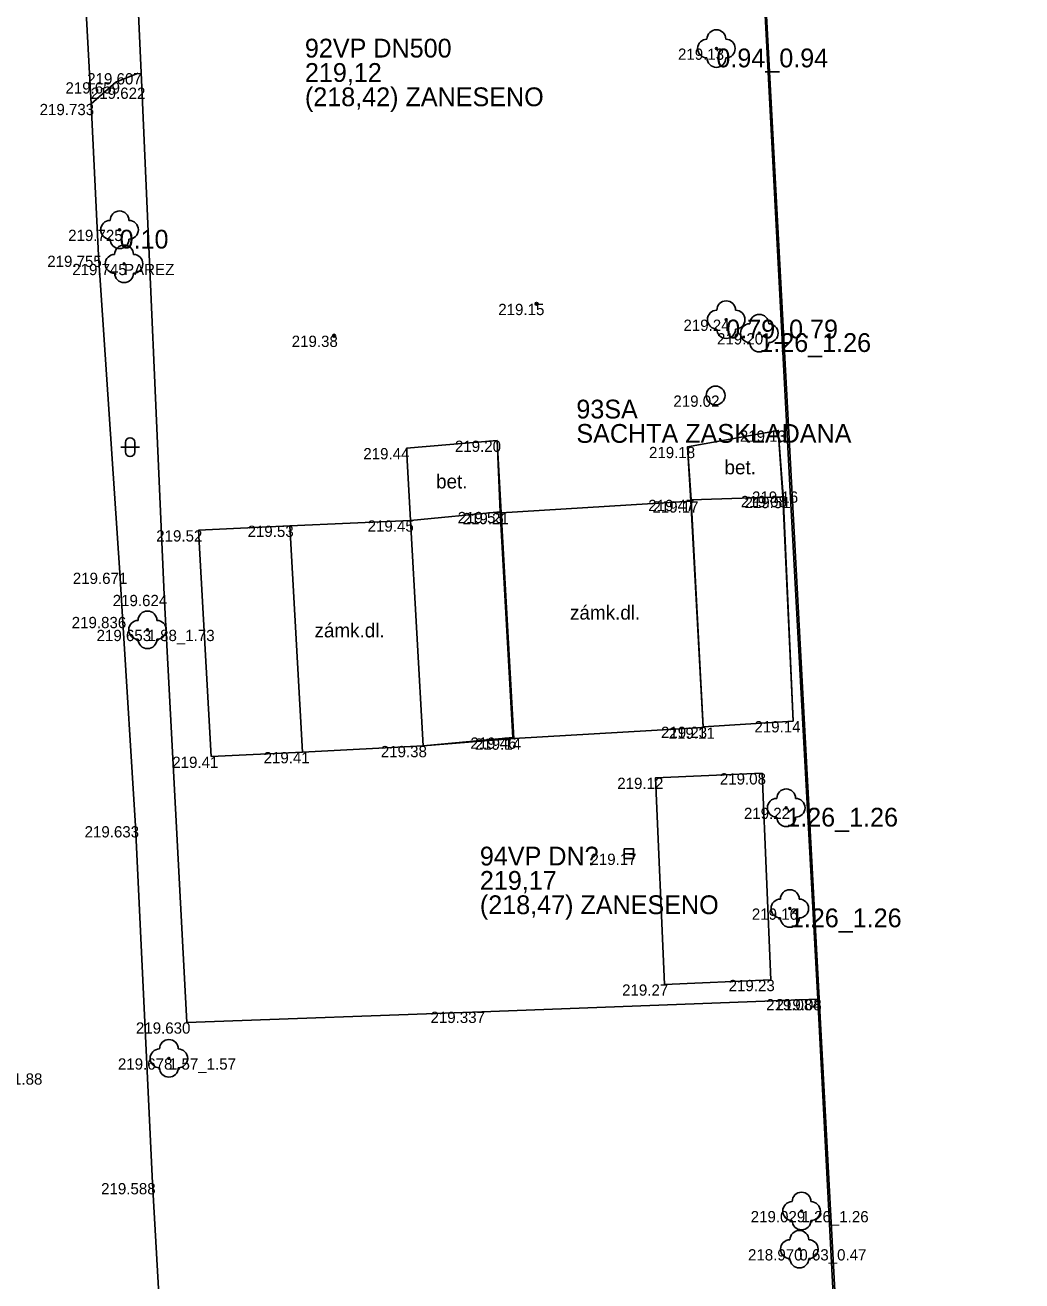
# Model space of a CAD drawing. Extents: x -599516 to -599132, y -1163668 to -1163119.
# Drawn here: x -599247.64 to -599221.12, y -1163464.54 to -1163431.13 of the extents above; entities that cross this region are included whole.
import ezdxf

# ---------------------------------------------------------------- set-up
doc = ezdxf.new("R2010")
doc.units = 0
for name, color, linetype in [('_ZEMERENI OBLAST', 7, 'Continuous'), ('Bod-oznac1', 7, 'Continuous'), ('Bod-vyska1', 7, 'Continuous'), ('Z_kanalizace-destova', 7, 'Continuous'), ('Z_kanalizace-znacky-sachta', 7, 'Continuous'), ('Z_kanalizace-znacky-vpust', 7, 'Continuous'), ('Z_komunikace', 7, 'Continuous'), ('Z_kultury-znacky', 7, 'Continuous'), ('Z_mobilni-objekt', 7, 'Continuous'), ('Z_nove-stromy-prumer-kmene', 7, 'Continuous'), ('Z_obvod-kmene-spodek-ve-vysce1_2m', 7, 'Continuous'), ('Z_parez-stromu', 7, 'Continuous'), ('Z_ploty-drateny-kovovy', 7, 'Continuous'), ('Z_popis-budov-povrchu', 7, 'Continuous'), ('Z_povrchy-rozhrani-typu', 7, 'Continuous'), ('Z_stromy-kere', 7, 'Continuous'), ('Z_stromy-nove-vysazene', 7, 'Continuous'), ('Z_vjezdy', 7, 'Continuous'), ('Z_vol-zn-podrobny-vyskovy-bod-geo', 7, 'Continuous'), ('Z_zdi-ohradni', 7, 'Continuous'), ('Z_zpevnene-plochy', 7, 'Continuous')]:
    doc.layers.add(name, color=color, linetype=linetype)

msp = doc.modelspace()

# ---------------------------------------------------------------- linework, layer by layer
at = {"layer": '_ZEMERENI OBLAST'}
msp.add_lwpolyline([(-599224.438, -1163495.846), (-599230.06, -1163390.87), (-599230.844, -1163376.763), (-599221.12, -1163376.319), (-599223.618, -1163350.986), (-599233.018, -1163351.47), (-599238.649, -1163235.236), (-599241.76, -1163178.74), (-599235.422, -1163177.496), (-599237.24, -1163165.98), (-599246.5, -1163164.914), (-599246.21, -1163173.61), (-599310.76, -1163161.2)], dxfattribs=at)
at = {"layer": 'Bod-oznac1'}
for p, q in [((-599229.248, -1163431.755), (-599229.248, -1163431.755)), ((-599244.633, -1163432.41), (-599244.633, -1163432.41)), ((-599245.223, -1163432.652), (-599245.223, -1163432.652)), ((-599244.535, -1163432.794), (-599244.535, -1163432.794)), ((-599245.886, -1163433.227), (-599245.886, -1163433.227)), ((-599245.127, -1163436.576), (-599245.127, -1163436.576)), ((-599245.684, -1163437.265), (-599245.684, -1163437.265)), ((-599245.008, -1163437.483), (-599245.008, -1163437.483)), ((-599234.03, -1163438.546), (-599234.03, -1163438.546)), ((-599228.987, -1163438.967), (-599228.987, -1163438.967)), ((-599239.421, -1163439.394), (-599239.421, -1163439.394)), ((-599228.107, -1163439.327), (-599228.107, -1163439.327)), ((-599229.268, -1163440.985), (-599229.268, -1163440.985)), ((-599235.081, -1163442.186), (-599235.081, -1163442.186)), ((-599227.603, -1163441.916), (-599227.603, -1163441.916)), ((-599237.493, -1163442.384), (-599237.493, -1163442.384)), ((-599230.019, -1163442.352), (-599230.019, -1163442.352)), ((-599227.289, -1163443.538), (-599227.289, -1163443.538)), ((-599229.926, -1163443.8), (-599229.926, -1163443.8)), ((-599229.922, -1163443.76), (-599229.922, -1163443.76)), ((-599227.478, -1163443.682), (-599227.478, -1163443.682)), ((-599227.475, -1163443.656), (-599227.475, -1163443.656)), ((-599235.005, -1163444.082), (-599235.005, -1163444.082)), ((-599234.977, -1163444.109), (-599234.977, -1163444.109)), ((-599240.596, -1163444.448), (-599240.596, -1163444.448)), ((-599237.389, -1163444.307), (-599237.389, -1163444.307)), ((-599243.026, -1163444.57), (-599243.026, -1163444.57)), ((-599245.118, -1163445.699), (-599245.118, -1163445.699)), ((-599243.943, -1163446.289), (-599243.943, -1163446.289)), ((-599245.045, -1163446.875), (-599245.045, -1163446.875)), ((-599244.383, -1163447.219), (-599244.383, -1163447.219)), ((-599229.6, -1163449.818), (-599229.6, -1163449.818)), ((-599229.596, -1163449.797), (-599229.596, -1163449.797)), ((-599227.202, -1163449.648), (-599227.202, -1163449.648)), ((-599234.667, -1163450.083), (-599234.667, -1163450.083)), ((-599234.639, -1163450.11), (-599234.639, -1163450.11)), ((-599240.261, -1163450.471), (-599240.261, -1163450.471)), ((-599237.051, -1163450.308), (-599237.051, -1163450.308)), ((-599242.691, -1163450.593), (-599242.691, -1163450.593)), ((-599230.864, -1163451.154), (-599230.864, -1163451.154)), ((-599228.032, -1163451.034), (-599228.032, -1163451.034)), ((-599227.39, -1163451.953), (-599227.39, -1163451.953)), ((-599244.703, -1163452.442), (-599244.703, -1163452.442)), ((-599231.575, -1163453.174), (-599231.575, -1163453.174)), ((-599227.294, -1163454.632), (-599227.294, -1163454.632)), ((-599227.796, -1163456.532), (-599227.796, -1163456.532)), ((-599230.628, -1163456.652), (-599230.628, -1163456.652)), ((-599226.549, -1163457.042), (-599226.549, -1163457.042)), ((-599226.549, -1163457.042), (-599226.549, -1163457.042)), ((-599235.487, -1163457.379), (-599235.487, -1163457.379)), ((-599243.339, -1163457.662), (-599243.339, -1163457.662)), ((-599243.814, -1163458.619), (-599243.814, -1163458.619)), ((-599244.252, -1163461.937), (-599244.252, -1163461.937)), ((-599226.982, -1163462.681), (-599226.982, -1163462.681)), ((-599227.041, -1163463.696), (-599227.041, -1163463.696))]:
    msp.add_line(p, q, dxfattribs=at)
at = {"layer": 'Z_kanalizace-znacky-sachta'}
msp.add_circle((-599229.268, -1163440.985), 0.25, dxfattribs=at)
at = {"layer": 'Z_kanalizace-znacky-vpust'}
msp.add_line((-599231.7, -1163453.174), (-599231.45, -1163453.174), dxfattribs=at)
msp.add_lwpolyline([(-599231.7, -1163453.049), (-599231.45, -1163453.049), (-599231.45, -1163453.299), (-599231.7, -1163453.299)], close=True, dxfattribs=at)
at = {"layer": 'Z_komunikace'}
msp.add_lwpolyline([(-599243.644, -1163473.012), (-599243.75, -1163471.107), (-599243.923, -1163470.619), (-599243.789, -1163470.036), (-599244.252, -1163461.937), (-599244.703, -1163452.442), (-599245.045, -1163446.875), (-599245.118, -1163445.699), (-599245.684, -1163437.265), (-599245.886, -1163433.227), (-599246.22, -1163427.036), (-599246.617, -1163420.526), (-599247.06, -1163411.548), (-599247.184, -1163409.032), (-599247.429, -1163400.266), (-599246.607, -1163398.576), (-599246.534, -1163397.956), (-599246.87, -1163393.215), (-599246.33, -1163392.981)], dxfattribs=at)
at = {"layer": 'Z_kultury-znacky'}
for p, q in [((-599245.095, -1163442.359), (-599244.595, -1163442.359)), ((-599244.97, -1163442.234), (-599244.97, -1163442.484)), ((-599244.72, -1163442.234), (-599244.72, -1163442.484))]:
    msp.add_line(p, q, dxfattribs=at)
for centre, start, end in [((-599244.846, -1163442.234), 0, 180), ((-599244.846, -1163442.484), 180, 0)]:
    msp.add_arc(centre, 0.125, start, end, dxfattribs=at)
at = {"layer": 'Z_mobilni-objekt'}
for p, q in [((-599229.922, -1163443.76), (-599227.478, -1163443.682)), ((-599229.922, -1163443.76), (-599229.596, -1163449.797)), ((-599227.478, -1163443.682), (-599227.202, -1163449.648)), ((-599235.005, -1163444.082), (-599237.389, -1163444.307)), ((-599235.005, -1163444.082), (-599234.667, -1163450.083)), ((-599243.026, -1163444.57), (-599240.596, -1163444.448)), ((-599240.596, -1163444.448), (-599240.261, -1163450.471)), ((-599237.389, -1163444.307), (-599237.051, -1163450.308)), ((-599243.026, -1163444.57), (-599242.691, -1163450.593)), ((-599229.596, -1163449.797), (-599227.202, -1163449.648)), ((-599234.667, -1163450.083), (-599237.051, -1163450.308)), ((-599242.691, -1163450.593), (-599240.261, -1163450.471))]:
    msp.add_line(p, q, dxfattribs=at)
msp.add_lwpolyline([(-599227.796, -1163456.532), (-599230.628, -1163456.652), (-599230.864, -1163451.154), (-599228.032, -1163451.034), (-599227.796, -1163456.532)], dxfattribs=at)
at = {"layer": 'Z_parez-stromu'}
msp.add_circle((-599245.008, -1163437.483), 0.025, dxfattribs=at)
for centre, start, end in [((-599245.008, -1163437.233), 0, 180), ((-599245.258, -1163437.483), 90, 270), ((-599244.758, -1163437.483), 270, 90), ((-599245.008, -1163437.733), 180, 0)]:
    msp.add_arc(centre, 0.25, start, end, dxfattribs=at)
at = {"layer": 'Z_ploty-drateny-kovovy'}
msp.add_line((-599243.339, -1163457.662), (-599235.487, -1163457.379), dxfattribs=at)
for points in [[(-599244.535, -1163432.794), (-599243.943, -1163446.289), (-599243.339, -1163457.662)], [(-599235.487, -1163457.379), (-599226.549, -1163457.042)]]:
    msp.add_lwpolyline(points, dxfattribs=at)
at = {"layer": 'Z_povrchy-rozhrani-typu'}
for p, q in [((-599234.977, -1163444.109), (-599229.926, -1163443.8)), ((-599240.596, -1163444.448), (-599237.389, -1163444.307)), ((-599234.639, -1163450.11), (-599229.6, -1163449.818)), ((-599240.261, -1163450.471), (-599237.051, -1163450.308))]:
    msp.add_line(p, q, dxfattribs=at)
at = {"layer": 'Z_stromy-kere'}
for centre in [(-599229.248, -1163431.755), (-599228.987, -1163438.967), (-599228.107, -1163439.327), (-599244.383, -1163447.219), (-599227.39, -1163451.953), (-599227.294, -1163454.632), (-599243.814, -1163458.619), (-599226.982, -1163462.681), (-599227.041, -1163463.696)]:
    msp.add_circle(centre, 0.025, dxfattribs=at)
for centre, start, end in [((-599229.498, -1163431.755), 90, 270), ((-599229.248, -1163431.505), 0, 180), ((-599228.998, -1163431.755), 270, 90), ((-599229.248, -1163432.005), 180, 0), ((-599228.987, -1163438.717), 0, 180), ((-599229.237, -1163438.967), 90, 270), ((-599228.737, -1163438.967), 270, 90), ((-599228.107, -1163439.077), 0, 180), ((-599228.357, -1163439.327), 90, 270), ((-599227.857, -1163439.327), 270, 90), ((-599228.987, -1163439.217), 180, 0), ((-599228.107, -1163439.577), 180, 0), ((-599244.383, -1163446.969), 0, 180), ((-599244.633, -1163447.219), 90, 270), ((-599244.133, -1163447.219), 270, 90), ((-599244.383, -1163447.469), 180, 0), ((-599227.39, -1163451.703), 0, 180), ((-599227.64, -1163451.953), 90, 270), ((-599227.14, -1163451.953), 270, 90), ((-599227.39, -1163452.203), 180, 0), ((-599227.294, -1163454.382), 0, 180), ((-599227.544, -1163454.632), 90, 270), ((-599227.044, -1163454.632), 270, 90), ((-599227.294, -1163454.882), 180, 0), ((-599243.814, -1163458.369), 0, 180), ((-599244.064, -1163458.619), 90, 270), ((-599243.564, -1163458.619), 270, 90), ((-599243.814, -1163458.869), 180, 0), ((-599226.982, -1163462.431), 0, 180), ((-599227.232, -1163462.681), 90, 270), ((-599226.732, -1163462.681), 270, 90), ((-599226.982, -1163462.931), 180, 0), ((-599227.041, -1163463.446), 0, 180), ((-599227.291, -1163463.696), 90, 270), ((-599226.791, -1163463.696), 270, 90), ((-599227.041, -1163463.946), 180, 0)]:
    msp.add_arc(centre, 0.25, start, end, dxfattribs=at)
at = {"layer": 'Z_stromy-nove-vysazene'}
msp.add_circle((-599245.127, -1163436.576), 0.025, dxfattribs=at)
for centre, start, end in [((-599245.127, -1163436.326), 0, 180), ((-599245.377, -1163436.576), 90, 270), ((-599244.877, -1163436.576), 270, 90), ((-599245.127, -1163436.826), 180, 0)]:
    msp.add_arc(centre, 0.25, start, end, dxfattribs=at)
at = {"layer": 'Z_vjezdy'}
msp.add_lwpolyline([(-599244.535, -1163432.794), (-599244.764, -1163427.703)], dxfattribs=at)
at = {"layer": 'Z_vol-zn-podrobny-vyskovy-bod-geo'}
for centre, radius in [((-599234.03, -1163438.546), 0.0375), ((-599234.03, -1163438.546), 0.0125), ((-599239.421, -1163439.394), 0.0375), ((-599239.421, -1163439.394), 0.0125)]:
    msp.add_circle(centre, radius, dxfattribs=at)
at = {"layer": 'Z_zdi-ohradni'}
for points in [[(-599228.272, -1163424.772), (-599227.289, -1163443.538), (-599226.549, -1163457.042)], [(-599226.549, -1163457.042), (-599225.843, -1163470.716), (-599225.218, -1163482.295), (-599224.579, -1163494.88), (-599223.709, -1163510.359), (-599223.572, -1163512.402)]]:
    msp.add_lwpolyline(points, dxfattribs=at)
at = {"layer": 'Z_zpevnene-plochy'}
for p, q in [((-599237.493, -1163442.384), (-599235.081, -1163442.186)), ((-599235.081, -1163442.186), (-599234.977, -1163444.109)), ((-599237.493, -1163442.384), (-599237.389, -1163444.307))]:
    msp.add_line(p, q, dxfattribs=at)
for points in [[(-599245.886, -1163433.227), (-599245.223, -1163432.652), (-599244.633, -1163432.41)], [(-599235.005, -1163444.082), (-599235.081, -1163442.186)], [(-599229.922, -1163443.76), (-599230.019, -1163442.352), (-599227.603, -1163441.916), (-599227.478, -1163443.682)], [(-599227.603, -1163441.916), (-599227.475, -1163443.656), (-599227.202, -1163449.648)], [(-599229.6, -1163449.818), (-599229.926, -1163443.8), (-599230.019, -1163442.352)], [(-599234.977, -1163444.109), (-599234.639, -1163450.11), (-599237.051, -1163450.308)]]:
    msp.add_lwpolyline(points, dxfattribs=at)

# ---------------------------------------------------------------- texts
at = {"layer": 'Bod-vyska1'}
for s, p in [('219.13', (-599230.27, -1163432.055)), ('219.607', (-599245.988, -1163432.71)), ('219.659', (-599246.567, -1163432.952)), ('219.622', (-599245.89, -1163433.094)), ('219.733', (-599247.254, -1163433.527)), ('219.725', (-599246.495, -1163436.876)), ('219.755', (-599247.052, -1163437.565)), ('219.745', (-599246.387, -1163437.783)), ('219.15', (-599235.052, -1163438.846)), ('219.24', (-599230.125, -1163439.267)), ('219.38', (-599240.547, -1163439.694)), ('219.20', (-599229.231, -1163439.627)), ('219.02', (-599230.392, -1163441.285)), ('219.20', (-599236.205, -1163442.486)), ('219.13', (-599228.625, -1163442.216)), ('219.44', (-599238.642, -1163442.684)), ('219.18', (-599231.041, -1163442.652)), ('219.16', (-599228.3, -1163443.838)), ('219.47', (-599231.061, -1163444.06)), ('219.17', (-599230.95, -1163444.1)), ('219.08', (-599228.599, -1163443.956)), ('219.51', (-599228.5, -1163443.982)), ('219.53', (-599236.131, -1163444.382)), ('219.21', (-599235.999, -1163444.409)), ('219.53', (-599241.722, -1163444.748)), ('219.45', (-599238.527, -1163444.607)), ('219.52', (-599244.152, -1163444.87)), ('219.671', (-599246.371, -1163445.999)), ('219.624', (-599245.309, -1163446.589)), ('219.836', (-599246.4, -1163447.175)), ('219.653', (-599245.738, -1163447.519)), ('219.23', (-599230.722, -1163450.097)), ('219.11', (-599230.518, -1163450.118)), ('219.14', (-599228.236, -1163449.948)), ('219.46', (-599235.793, -1163450.383)), ('219.14', (-599235.673, -1163450.41)), ('219.41', (-599241.295, -1163450.771)), ('219.38', (-599238.177, -1163450.608)), ('219.41', (-599243.725, -1163450.893)), ('219.12', (-599231.886, -1163451.454)), ('219.08', (-599229.156, -1163451.334)), ('219.22', (-599228.516, -1163452.253)), ('219.633', (-599246.058, -1163452.742)), ('219.17', (-599232.599, -1163453.474)), ('219.16', (-599228.305, -1163454.932)), ('219.23', (-599228.922, -1163456.832)), ('219.27', (-599231.756, -1163456.952)), ('219.084', (-599227.925, -1163457.342)), ('219.08', (-599227.673, -1163457.342)), ('219.337', (-599236.855, -1163457.679)), ('219.630', (-599244.692, -1163457.962)), ('219.678', (-599245.171, -1163458.919)), ('219.588', (-599245.618, -1163462.237)), ('219.029', (-599228.335, -1163462.981)), ('218.970', (-599228.407, -1163463.996))]:
    msp.add_text(s, height=0.3, dxfattribs=at).set_placement(p)
at = {"layer": 'Z_kanalizace-destova'}
for s, p in [('92VP DN500', (-599240.196, -1163431.994)), ('219,12', (-599240.196, -1163432.642)), ('(218,42) ZANESENO', (-599240.196, -1163433.289)), ('93SA', (-599232.974, -1163441.597)), ('SACHTA ZASKLADANA', (-599232.974, -1163442.244)), ('94VP DN?', (-599235.541, -1163453.488)), ('219,17', (-599235.541, -1163454.135)), ('(218,47) ZANESENO', (-599235.541, -1163454.783))]:
    msp.add_text(s, height=0.5, dxfattribs=at).set_placement(p)
at = {"layer": 'Z_nove-stromy-prumer-kmene'}
msp.add_text('0.10', height=0.5, dxfattribs=at).set_placement((-599245.127, -1163437.076))
at = {"layer": 'Z_obvod-kmene-spodek-ve-vysce1_2m'}
for s, height, p in [('0.94_0.94', 0.5, (-599229.248, -1163432.255)), ('PAREZ', 0.3, (-599245.008, -1163437.783)), ('0.79_0.79', 0.5, (-599228.987, -1163439.467)), ('1.26_1.26', 0.5, (-599228.107, -1163439.827)), ('1.88_1.73', 0.3, (-599244.383, -1163447.519)), ('1.26_1.26', 0.5, (-599227.39, -1163452.453)), ('1.26_1.26', 0.5, (-599227.294, -1163455.132)), ('1.57_1.57', 0.3, (-599243.814, -1163458.919)), ('2.20_1.88', 0.3, (-599248.965, -1163459.319)), ('1.26_1.26', 0.3, (-599226.982, -1163462.981)), ('0.63_0.47', 0.3, (-599227.041, -1163463.996))]:
    msp.add_text(s, height=height, dxfattribs=at).set_placement(p)
at = {"layer": 'Z_popis-budov-povrchu'}
for s, p in [('bet.', (-599229.032, -1163443.082)), ('bet.', (-599236.706, -1163443.458)), ('zámk.dl.', (-599233.142, -1163446.947)), ('zámk.dl.', (-599239.941, -1163447.42))]:
    msp.add_text(s, height=0.375, dxfattribs=at).set_placement(p)

doc.saveas('drawing.dxf')
